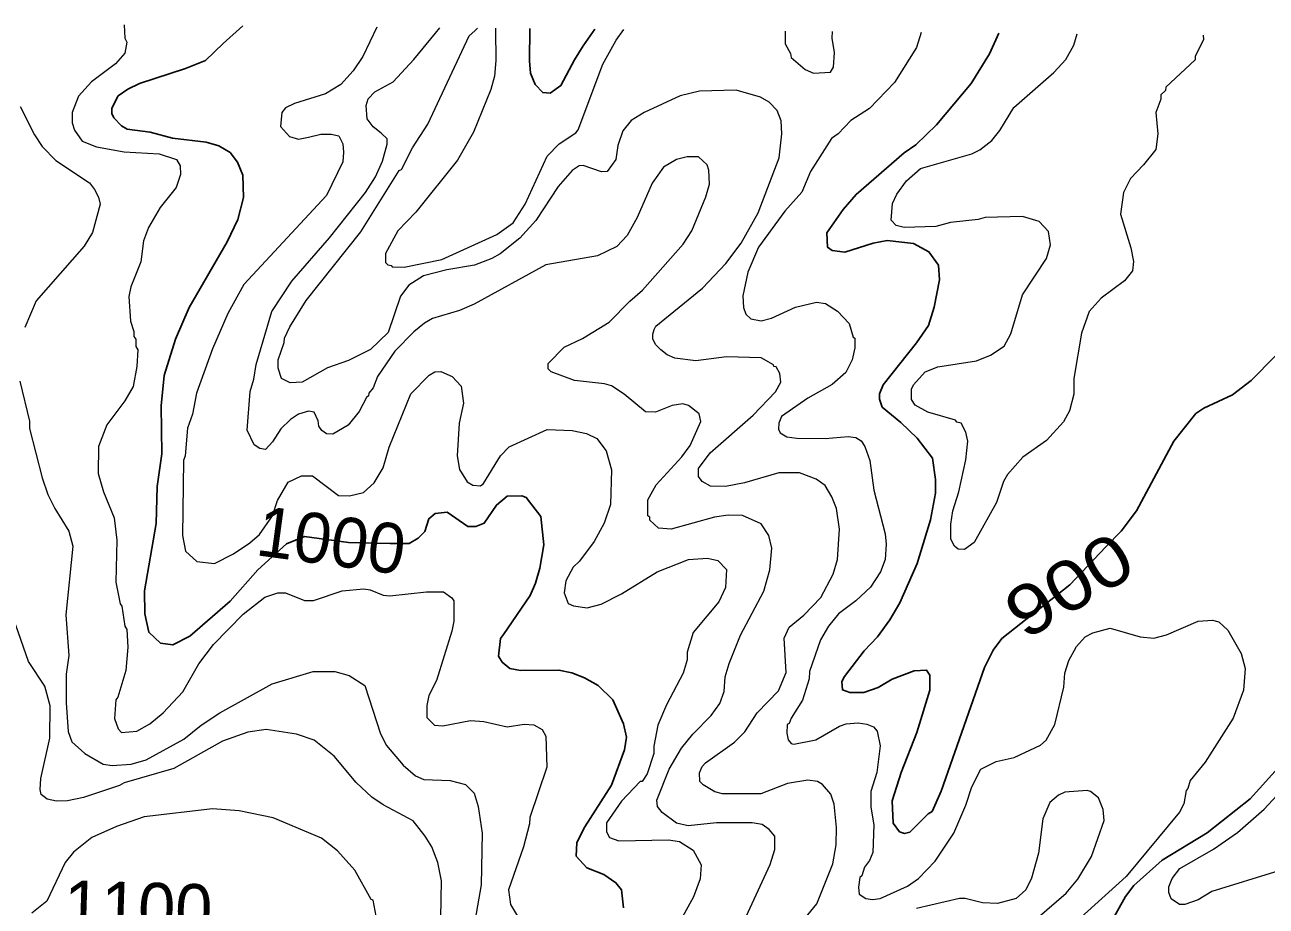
# Model space of a CAD drawing. Extents: x 598.3 to 623.2, y 6902.2 to 6930.1.
# Drawn here: x 614.777 to 616.767, y 6928.521 to 6929.935 of the extents above; entities that cross this region are included whole.
import ezdxf
from ezdxf.enums import TextEntityAlignment as Align

# ---------------------------------------------------------------- set-up
doc = ezdxf.new("R2010")
doc.units = 0
doc.header["$LTSCALE"] = 0.032
doc.layers.add('1', color=7, linetype='Continuous', lineweight=25)
doc.layers.add('2', color=7, linetype='Continuous', lineweight=13)
doc.layers.add('61', color=7, linetype='Continuous')

msp = doc.modelspace()

# ---------------------------------------------------------------- linework, layer by layer
at = {"layer": '1'}
for points in [[(615.1263, 6929.9337), (615.0946, 6929.9055), (615.0661, 6929.8781), (615.0343, 6929.8653), (614.9602, 6929.8412), (614.9415, 6929.832), (614.9262, 6929.8213), (614.9159, 6929.8018), (614.9159, 6929.7933), (614.9195, 6929.7862), (614.9318, 6929.7732), (614.9404, 6929.7681), (614.9773, 6929.7632), (615.0132, 6929.7535), (615.0673, 6929.7472), (615.0877, 6929.7413), (615.1057, 6929.7304), (615.1174, 6929.7153), (615.1263, 6929.6944), (615.1271, 6929.6585), (615.1181, 6929.623), (615.1011, 6929.5874), (615.0401, 6929.4818), (615.0184, 6929.4312), (615.0001, 6929.3726), (614.9953, 6929.3244), (614.996, 6929.2473), (614.9888, 6929.1949), (614.987, 6929.1356), (614.9684, 6929.0274), (614.9692, 6928.9902), (614.9752, 6928.9609), (614.9941, 6928.9435), (615.0138, 6928.9409), (615.041, 6928.9547), (615.1058, 6929.011), (615.1502, 6929.0611), (615.1961, 6929.1028), (615.2249, 6929.1145), (615.2957, 6929.1048), (615.3624, 6929.1035), (615.3927, 6929.1035), (615.4072, 6929.1116), (615.4178, 6929.1223), (615.4242, 6929.1429), (615.4344, 6929.1512), (615.4535, 6929.1534), (615.4868, 6929.1308), (615.4996, 6929.1306), (615.5132, 6929.136), (615.5327, 6929.165), (615.5497, 6929.1795), (615.5733, 6929.1796), (615.5805, 6929.1771), (615.6038, 6929.1468), (615.6089, 6929.1009), (615.6024, 6929.0637), (615.5956, 6929.0395), (615.5869, 6929.0197), (615.5441, 6928.9573), (615.5391, 6928.9509), (615.536, 6928.9228), (615.5418, 6928.9131), (615.554, 6928.9027), (615.5712, 6928.8996), (615.633, 6928.9003), (615.6538, 6928.8956), (615.6737, 6928.888), (615.6958, 6928.8754), (615.7196, 6928.8525), (615.7365, 6928.814), (615.7415, 6928.7928), (615.738, 6928.7725), (615.7174, 6928.7156), (615.6747, 6928.6487), (615.6617, 6928.6235), (615.6606, 6928.6019), (615.6775, 6928.5827), (615.7049, 6928.5721), (615.7243, 6928.5589), (615.7332, 6928.5476), (615.7365, 6928.5188)], [(615.6903, 6929.9284), (615.6716, 6929.9019), (615.6581, 6929.8791), (615.6362, 6929.8379), (615.6189, 6929.8256), (615.607, 6929.8267), (615.5946, 6929.8398), (615.5871, 6929.8578), (615.586, 6929.8777), (615.5862, 6929.9294)], [(616.2051, 6929.7428), (616.2383, 6929.7752), (616.2937, 6929.8412), (616.3235, 6929.889), (616.3384, 6929.9222)], [(616.7814, 6929.4037), (616.7428, 6929.365), (616.7131, 6929.3417), (616.667, 6929.3207), (616.654, 6929.3117), (616.6191, 6929.2673), (616.5593, 6929.1556), (616.5347, 6929.1229), (616.5097, 6929.0978), (616.4522, 6929.037), (616.3432, 6928.9507), (616.3293, 6928.9322), (616.3153, 6928.9041), (616.2461, 6928.7061), (616.2315, 6928.6735), (616.2248, 6928.6696), (616.1955, 6928.6403), (616.1868, 6928.6382), (616.1793, 6928.6408), (616.1689, 6928.6545), (616.1673, 6928.6907), (616.1817, 6928.7357), (616.2067, 6928.8001), (616.2278, 6928.8681), (616.2277, 6928.8919), (616.2225, 6928.9003), (616.2023, 6928.8988), (616.1673, 6928.8858), (616.1449, 6928.8722), (616.1219, 6928.864), (616.0994, 6928.864), (616.0874, 6928.8683), (616.0864, 6928.8817), (616.0906, 6928.8901), (616.1222, 6928.9313), (616.1436, 6928.9536), (616.1634, 6928.9808), (616.1794, 6929.008), (616.2072, 6929.0714), (616.2289, 6929.1411), (616.2369, 6929.1842), (616.2369, 6929.2058), (616.2317, 6929.2401), (616.2075, 6929.2722), (616.1812, 6929.2976), (616.1511, 6929.3221), (616.1471, 6929.3348), (616.147, 6929.3437), (616.1529, 6929.358), (616.2064, 6929.425), (616.2255, 6929.4533), (616.2345, 6929.4827), (616.2431, 6929.5262), (616.2417, 6929.5501), (616.2263, 6929.5713), (616.2015, 6929.5846), (616.1592, 6929.5892), (616.1368, 6929.5853), (616.0913, 6929.5707), (616.0713, 6929.5735), (616.0636, 6929.5785), (616.0627, 6929.6019), (616.0885, 6929.6392), (616.1095, 6929.6634), (616.1867, 6929.7301), (616.2051, 6929.7428)], [(616.5158, 6928.4908), (616.5414, 6928.5372), (616.5548, 6928.5548), (616.6003, 6928.5951), (616.6726, 6928.6391), (616.7415, 6928.6935), (616.7912, 6928.7488)]]:
    msp.add_lwpolyline(points, dxfattribs=at)
at = {"layer": '2'}
for points in [[(614.9356, 6929.9355), (614.9369, 6929.9143), (614.9401, 6929.9078), (614.9368, 6929.8899), (614.9217, 6929.8727), (614.8832, 6929.844), (614.8625, 6929.821), (614.8527, 6929.7948), (614.8527, 6929.7782), (614.8561, 6929.7663), (614.8685, 6929.749), (614.8915, 6929.7397), (614.9361, 6929.7315), (614.9922, 6929.7284), (615.0195, 6929.7193), (615.0258, 6929.7091), (615.026, 6929.6955), (615.0194, 6929.6743), (614.9934, 6929.6424), (614.9747, 6929.6101), (614.9667, 6929.5887), (614.9627, 6929.5552), (614.9466, 6929.515), (614.9434, 6929.4995), (614.9458, 6929.4601), (614.9514, 6929.4435), (614.9515, 6929.4353), (614.9546, 6929.4312), (614.9547, 6929.4193), (614.958, 6929.414), (614.9563, 6929.3871), (614.95, 6929.3554), (614.937, 6929.3321), (614.9082, 6929.2938), (614.8948, 6929.2589), (614.8939, 6929.2155), (614.9028, 6929.1861), (614.9197, 6929.1446), (614.924, 6929.1089), (614.9223, 6929.0415), (614.9292, 6929.0067), (614.932, 6929.0028), (614.9369, 6928.9709), (614.9401, 6928.9652), (614.9417, 6928.9368), (614.9384, 6928.8996), (614.9256, 6928.8569), (614.9223, 6928.8524), (614.9203, 6928.8226), (614.9263, 6928.8057), (614.9315, 6928.8003), (614.9561, 6928.8024), (614.9769, 6928.8142), (614.9985, 6928.8317), (615.0301, 6928.8651), (615.0555, 6928.9103), (615.0791, 6928.9415), (615.1266, 6928.9898), (615.1615, 6929.0174), (615.1821, 6929.0242), (615.1943, 6929.0242), (615.2252, 6929.0116), (615.2392, 6929.0116), (615.2852, 6929.0275), (615.3202, 6929.0307), (615.3301, 6929.0291), (615.3513, 6929.0202), (615.3617, 6929.0194), (615.4207, 6929.0258), (615.4481, 6929.0258), (615.4611, 6929.0163), (615.4644, 6929.0113), (615.4646, 6928.9789), (615.4614, 6928.9627), (615.4364, 6928.8836), (615.4242, 6928.8594), (615.421, 6928.8435), (615.421, 6928.8243), (615.4336, 6928.8116), (615.4468, 6928.8105), (615.4909, 6928.8195), (615.5127, 6928.8178), (615.5499, 6928.8092), (615.577, 6928.8136), (615.5926, 6928.8123), (615.6062, 6928.8048), (615.6122, 6928.7944), (615.6135, 6928.7442), (615.5862, 6928.6637), (615.586, 6928.6534), (615.5764, 6928.6165), (615.5521, 6928.5474), (615.5554, 6928.5239), (615.5683, 6928.5027)], [(615.3412, 6929.9317), (615.3183, 6929.8845), (615.3028, 6929.8619), (615.2831, 6929.84), (615.2588, 6929.8246), (615.2088, 6929.8094), (615.1943, 6929.8025), (615.1886, 6929.7946), (615.1865, 6929.7724), (615.2008, 6929.7565), (615.2156, 6929.752), (615.2315, 6929.7552), (615.2512, 6929.7599), (615.2678, 6929.7601), (615.2801, 6929.7573), (615.2865, 6929.7444), (615.2876, 6929.7311), (615.2865, 6929.7158), (615.2604, 6929.6619), (615.1277, 6929.5186), (615.1018, 6929.4724), (615.0776, 6929.4158), (615.0518, 6929.3444), (615.0454, 6929.311), (615.0373, 6929.2881), (615.0339, 6929.2438), (615.0308, 6929.2363), (615.0292, 6929.1163), (615.034, 6929.0909), (615.0522, 6929.0743), (615.0809, 6929.0713), (615.1112, 6929.0867), (615.1376, 6929.1043), (615.1529, 6929.118), (615.1735, 6929.1479), (615.1817, 6929.1725), (615.1987, 6929.2016), (615.22, 6929.2119), (615.2376, 6929.2118), (615.2793, 6929.1803), (615.2971, 6929.1797), (615.3195, 6929.1853), (615.3369, 6929.2009), (615.3513, 6929.2249), (615.3607, 6929.2579), (615.3953, 6929.3435), (615.425, 6929.3733), (615.4339, 6929.3787), (615.4438, 6929.3794), (615.4618, 6929.3712), (615.4761, 6929.356), (615.4799, 6929.3285), (615.4728, 6929.2965), (615.4696, 6929.2441), (615.4735, 6929.222), (615.4857, 6929.2024), (615.4949, 6929.1967), (615.5073, 6929.1959), (615.512, 6929.1995), (615.539, 6929.2442), (615.5532, 6929.2582), (615.6143, 6929.2863), (615.6541, 6929.2848), (615.677, 6929.2799), (615.6939, 6929.2717), (615.7089, 6929.252), (615.7172, 6929.2217), (615.7155, 6929.166), (615.7057, 6929.1357), (615.6895, 6929.1066), (615.6661, 6929.0752), (615.6556, 6929.0652), (615.6442, 6929.0433), (615.6412, 6929.0243), (615.6479, 6929.0073), (615.6562, 6929.0034), (615.6783, 6929), (615.7005, 6929.0061), (615.7333, 6929.0227), (615.7906, 6929.0581), (615.8405, 6929.0777), (615.8713, 6929.08), (615.8878, 6929.076), (615.9015, 6929.0618), (615.9001, 6929.0327), (615.8895, 6929.0095), (615.8481, 6928.9606), (615.8387, 6928.929), (615.8385, 6928.9168), (615.8322, 6928.895), (615.8053, 6928.8444), (615.7916, 6928.8118), (615.7853, 6928.7784), (615.7851, 6928.7662), (615.7743, 6928.7338), (615.7666, 6928.7217), (615.7634, 6928.7213), (615.7335, 6928.69), (615.7092, 6928.6551), (615.7092, 6928.6408)], [(615.9745, 6929.096), (615.9697, 6929.1163), (615.957, 6929.1348), (615.9274, 6929.148), (615.9044, 6929.1488), (615.8823, 6929.1456), (615.8127, 6929.1262), (615.7928, 6929.1279), (615.7789, 6929.1409), (615.7785, 6929.1457), (615.7755, 6929.1475), (615.7755, 6929.1731), (615.7886, 6929.1976), (615.8301, 6929.2425), (615.8433, 6929.2604), (615.8603, 6929.2989), (615.8576, 6929.3114), (615.8408, 6929.3245), (615.8316, 6929.3276), (615.8146, 6929.3246), (615.7876, 6929.314), (615.772, 6929.3148), (615.7374, 6929.343), (615.717, 6929.3561), (615.7059, 6929.3593), (615.658, 6929.3648), (615.6204, 6929.3785), (615.6159, 6929.3836), (615.6155, 6929.392), (615.6412, 6929.4184), (615.6708, 6929.4324), (615.7136, 6929.4585), (615.7466, 6929.4922), (615.7671, 6929.5097), (615.832, 6929.5833), (615.8458, 6929.6052), (615.8687, 6929.6594), (615.8742, 6929.68), (615.8734, 6929.7025), (615.8706, 6929.7111), (615.8565, 6929.7235), (615.8384, 6929.7236), (615.8215, 6929.7195), (615.8006, 6929.7073), (615.7826, 6929.6813), (615.7583, 6929.6262), (615.7423, 6929.5974), (615.7258, 6929.58), (615.6947, 6929.565), (615.612, 6929.5503), (615.4973, 6929.4873), (615.4733, 6929.4772), (615.43, 6929.4641), (615.4172, 6929.4569), (615.4001, 6929.4428), (615.3701, 6929.4119), (615.342, 6929.3713), (615.3351, 6929.3531), (615.328, 6929.3447), (615.3278, 6929.3402), (615.3243, 6929.3377), (615.3128, 6929.3151), (615.2948, 6929.2932), (615.2706, 6929.2785), (615.2603, 6929.2795), (615.2528, 6929.2848), (615.2481, 6929.2916), (615.2469, 6929.3), (615.2403, 6929.3139), (615.2316, 6929.3156), (615.2156, 6929.3108), (615.2027, 6929.3023), (615.1873, 6929.2875), (615.1736, 6929.2665), (615.1625, 6929.2541), (615.1536, 6929.2558), (615.1443, 6929.2614), (615.1328, 6929.2849), (615.1378, 6929.347), (615.1439, 6929.3669), (615.1474, 6929.3904), (615.1724, 6929.4757), (615.2049, 6929.5244), (615.2651, 6929.5936), (615.323, 6929.6667), (615.3386, 6929.6918), (615.35, 6929.7165), (615.3576, 6929.7441), (615.3577, 6929.7524), (615.3481, 6929.7618), (615.3353, 6929.7719), (615.3255, 6929.7845), (615.3238, 6929.8059), (615.3272, 6929.8167), (615.3378, 6929.8282), (615.3669, 6929.8438), (615.4005, 6929.8796), (615.4348, 6929.922), (615.4419, 6929.9307)], [(615.9857, 6929.2168), (615.9303, 6929.2008), (615.8998, 6929.1945), (615.8762, 6929.1955), (615.8625, 6929.2029), (615.8565, 6929.2107), (615.8565, 6929.2238), (615.8754, 6929.2488), (615.9445, 6929.309), (615.9803, 6929.3465), (615.989, 6929.3624), (615.9874, 6929.3758), (615.9812, 6929.3866), (615.9778, 6929.3871), (615.9768, 6929.3902), (615.957, 6929.4014), (615.9016, 6929.403), (615.8526, 6929.3966), (615.819, 6929.4007), (615.8063, 6929.4058), (615.7961, 6929.4139), (615.7879, 6929.4228), (615.7835, 6929.4316), (615.7836, 6929.4393), (615.7855, 6929.4468), (615.7884, 6929.4521), (615.8631, 6929.5131), (615.9008, 6929.5528), (615.9252, 6929.5852), (615.9525, 6929.634), (615.9859, 6929.722), (615.9901, 6929.7608), (615.9891, 6929.7816), (615.9827, 6929.798), (615.9701, 6929.8115), (615.9563, 6929.8194), (615.9169, 6929.8304), (615.8583, 6929.8289), (615.8273, 6929.8215), (615.7697, 6929.7947), (615.7488, 6929.7818), (615.7353, 6929.7654), (615.7274, 6929.7421), (615.724, 6929.7192), (615.7103, 6929.7), (615.701, 6929.6994), (615.6717, 6929.7098), (615.6655, 6929.709), (615.6543, 6929.7019), (615.6315, 6929.676), (615.5959, 6929.6218), (615.5701, 6929.5934), (615.5386, 6929.5681), (615.5253, 6929.5604), (615.4978, 6929.5501), (615.4531, 6929.5422), (615.4157, 6929.5327), (615.3922, 6929.5176), (615.3788, 6929.5), (615.3593, 6929.4418), (615.3308, 6929.4147), (615.2954, 6929.3969), (615.2618, 6929.385), (615.221, 6929.3623), (615.2022, 6929.361), (615.1881, 6929.3681), (615.183, 6929.3847), (615.183, 6929.3982), (615.1925, 6929.4256), (615.1928, 6929.4327), (615.2013, 6929.4511), (615.2278, 6929.4931), (615.3155, 6929.6036), (615.3767, 6929.7017), (615.3805, 6929.7036), (615.3982, 6929.7381), (615.4228, 6929.7759), (615.489, 6929.9177), (615.4979, 6929.9261), (615.5022, 6929.9302)], [(615.5311, 6929.9299), (615.5311, 6929.9269), (615.5319, 6929.8781), (615.5299, 6929.8531), (615.5235, 6929.8315), (615.4959, 6929.7633), (615.4705, 6929.7182), (615.4037, 6929.6351), (615.3746, 6929.6047), (615.3547, 6929.5685), (615.355, 6929.554), (615.3585, 6929.5502), (615.364, 6929.5495), (615.3654, 6929.5472), (615.3847, 6929.5464), (615.4453, 6929.5591), (615.5332, 6929.5992), (615.5595, 6929.6177), (615.5788, 6929.6475), (615.6142, 6929.725), (615.6331, 6929.7446), (615.66, 6929.7621), (615.6637, 6929.7668), (615.7033, 6929.8723), (615.7249, 6929.9109), (615.737, 6929.928)], [(616.2137, 6929.9234), (616.2064, 6929.899), (616.1709, 6929.8429), (616.1312, 6929.8014), (616.1012, 6929.7821), (616.0806, 6929.7608), (616.07, 6929.7533), (616.0364, 6929.6999), (616.0223, 6929.667), (615.995, 6929.6364), (615.9532, 6929.5788), (615.9356, 6929.5385), (615.9277, 6929.5005), (615.9289, 6929.4822), (615.9327, 6929.471), (615.9409, 6929.4637), (615.9572, 6929.4606), (615.9736, 6929.4648), (616.0121, 6929.4824), (616.0458, 6929.4904), (616.0602, 6929.4881), (616.0796, 6929.4761), (616.0985, 6929.4562), (616.1048, 6929.4343), (616.1073, 6929.4327), (616.1073, 6929.4174), (616.1033, 6929.398), (616.0928, 6929.3779), (616.071, 6929.3583), (616.0319, 6929.3365), (615.99, 6929.3073), (615.9853, 6929.2965), (615.9852, 6929.2867), (615.9876, 6929.281), (615.9985, 6929.2743), (616.0142, 6929.2722), (616.0598, 6929.272), (616.0967, 6929.2752), (616.109, 6929.2735), (616.1177, 6929.2679), (616.1234, 6929.2591), (616.1316, 6929.2366), (616.1379, 6929.1887), (616.1561, 6929.1186), (616.1576, 6929.102), (616.1559, 6929.0776), (616.1485, 6929.058), (616.1328, 6929.0335), (616.1092, 6929.0114), (616.0814, 6928.9902), (616.0652, 6928.9708), (616.0526, 6928.9487), (616.0346, 6928.8979), (616.0344, 6928.886), (616.0237, 6928.852), (616.0052, 6928.8232), (616.002, 6928.8146), (615.999, 6928.8127), (615.9982, 6928.7989), (616.0005, 6928.7881), (616.0053, 6928.7824), (616.0095, 6928.7814), (616.0448, 6928.7881), (616.0829, 6928.8103), (616.0934, 6928.8138), (616.1129, 6928.8154), (616.1268, 6928.8137), (616.1375, 6928.8091), (616.1431, 6928.802), (616.1478, 6928.7787), (616.1429, 6928.7361), (616.1332, 6928.7055), (616.1333, 6928.6805), (616.1381, 6928.6518), (616.1364, 6928.6078), (616.1311, 6928.5949), (616.1229, 6928.584), (616.1187, 6928.5703), (616.1155, 6928.5673), (616.1131, 6928.5517), (616.1142, 6928.5407), (616.1248, 6928.5337), (616.1359, 6928.5321), (616.1479, 6928.5337), (616.1921, 6928.5533), (616.2097, 6928.5656), (616.2362, 6928.5938), (616.2659, 6928.6387), (616.2852, 6928.6836), (616.295, 6928.7131), (616.3094, 6928.7412), (616.334, 6928.7538), (616.3627, 6928.7602), (616.4052, 6928.7797), (616.414, 6928.7877), (616.4281, 6928.8127), (616.4426, 6928.8727), (616.4442, 6928.895), (616.4508, 6928.9157), (616.4631, 6928.9381)], [(615.9958, 6929.9255), (615.9957, 6929.9052), (616.0045, 6929.8893), (616.0054, 6929.8833), (616.0278, 6929.8638), (616.0414, 6929.858), (616.0683, 6929.8597), (616.0733, 6929.8673), (616.0749, 6929.8909), (616.0713, 6929.9141), (616.0715, 6929.9248)], [(616.6657, 6929.919), (616.6666, 6929.9121), (616.653, 6929.8844), (616.6529, 6929.8793), (616.6062, 6929.8352), (616.6056, 6929.83), (616.5981, 6929.8232), (616.5979, 6929.8162), (616.5899, 6929.7948), (616.5931, 6929.7604), (616.5899, 6929.7355), (616.5704, 6929.7106), (616.5494, 6929.6889), (616.538, 6929.6667), (616.5332, 6929.6319), (616.5502, 6929.5776), (616.5542, 6929.5555), (616.5528, 6929.5407), (616.5396, 6929.5245), (616.5024, 6929.4969), (616.483, 6929.4757), (616.471, 6929.4407), (616.4588, 6929.3681), (616.4586, 6929.3429), (616.4515, 6929.3159), (616.4419, 6929.2984), (616.415, 6929.2688), (616.3769, 6929.2419), (616.3522, 6929.2141), (616.3456, 6929.2029), (616.3345, 6929.1693), (616.2988, 6929.1047), (616.2835, 6929.0938), (616.2729, 6929.094), (616.2673, 6929.0992), (616.2612, 6929.1104), (616.2612, 6929.1344), (616.2645, 6929.1556), (616.2742, 6929.1864), (616.2856, 6929.2374), (616.2888, 6929.2677), (616.2853, 6929.2821), (616.2778, 6929.2964), (616.2709, 6929.2981), (616.269, 6929.3014), (616.2242, 6929.3138), (616.204, 6929.3252), (616.1982, 6929.3346), (616.1981, 6929.3509), (616.2014, 6929.3577), (616.2204, 6929.3789), (616.2404, 6929.3869), (616.3023, 6929.3962), (616.3249, 6929.4057), (616.3467, 6929.4197), (616.3576, 6929.4395), (616.3764, 6929.5024), (616.415, 6929.5604), (616.4214, 6929.5825), (616.4182, 6929.6037), (616.4028, 6929.62), (616.3761, 6929.628), (616.3162, 6929.6264), (616.3052, 6929.6233), (616.2606, 6929.6185), (616.2372, 6929.6119), (616.1865, 6929.6103), (616.1738, 6929.6136), (616.1657, 6929.622), (616.168, 6929.6487), (616.1745, 6929.6637), (616.1903, 6929.685), (616.2126, 6929.7047), (616.295, 6929.7284), (616.308, 6929.7351), (616.3269, 6929.7497), (616.3399, 6929.7659), (616.3625, 6929.8031), (616.4265, 6929.8589), (616.4457, 6929.8798), (616.4584, 6929.9028), (616.464, 6929.921)], [(614.7692, 6929.8045), (614.7919, 6929.7592), (614.8045, 6929.7403), (614.8265, 6929.7177), (614.88, 6929.6817), (614.8884, 6929.6715), (614.8947, 6929.6589), (614.8972, 6929.6476), (614.8851, 6929.6025), (614.8719, 6929.5805), (614.7947, 6929.4929), (614.7765, 6929.4497)], [(614.7686, 6929.3637), (614.7838, 6929.2997), (614.7839, 6929.2879), (614.8042, 6929.2086), (614.8136, 6929.1818), (614.8246, 6929.1594)], [(615.9963, 6928.4638), (616.0465, 6928.5253), (616.0723, 6928.5894), (616.0775, 6928.6197), (616.0782, 6928.6476), (616.0742, 6928.6853), (616.0689, 6928.7012), (616.0555, 6928.7165), (616.0474, 6928.7214), (616.0319, 6928.7238), (615.9992, 6928.7183), (615.9569, 6928.7017), (615.8952, 6928.7017), (615.8831, 6928.7048), (615.8644, 6928.716), (615.8589, 6928.7217), (615.8581, 6928.7352), (615.8625, 6928.7453), (615.8681, 6928.7515), (615.9145, 6928.7845), (615.9313, 6928.8012), (615.9509, 6928.8314), (615.9852, 6928.8667), (615.9972, 6928.8966), (615.9941, 6928.9513), (616.0022, 6928.9689), (616.0256, 6928.9885), (616.0527, 6929.0166), (616.0728, 6929.0542), (616.0798, 6929.0779), (616.083, 6929.1265), (616.0781, 6929.1592), (616.0708, 6929.1783), (616.06, 6929.1962), (616.0453, 6929.2066), (616.0189, 6929.2167), (615.9857, 6929.2168)], [(614.8246, 6929.1594), (614.847, 6929.1232), (614.8534, 6929.099), (614.8422, 6928.9887), (614.847, 6928.9238), (614.843, 6928.8937), (614.8429, 6928.8477), (614.8462, 6928.8019), (614.8521, 6928.7851), (614.873, 6928.7662), (614.9022, 6928.7492), (614.9164, 6928.7473), (614.9469, 6928.749), (614.9709, 6928.7561), (615.0316, 6928.7892), (615.0591, 6928.8121), (615.0891, 6928.8315), (615.1732, 6928.8784), (615.239, 6928.8978), (615.2738, 6928.8979), (615.2966, 6928.8913), (615.3218, 6928.8755), (615.3471, 6928.7978), (615.3565, 6928.7792), (615.3834, 6928.7476), (615.4032, 6928.7304), (615.4164, 6928.7247), (615.4588, 6928.723), (615.4832, 6928.7166), (615.4968, 6928.703), (615.5033, 6928.6816), (615.51, 6928.6383), (615.5083, 6928.5557), (615.4906, 6928.4546)], [(615.9332, 6928.5046), (615.9717, 6928.5881), (615.9794, 6928.6122), (615.9794, 6928.6337), (615.9703, 6928.6447), (615.959, 6928.6526), (615.9428, 6928.655), (615.8854, 6928.655), (615.84, 6928.6503), (615.8217, 6928.6548), (615.7986, 6928.6716), (615.7909, 6928.6813), (615.7902, 6928.6913), (615.8097, 6928.7415), (615.8297, 6928.7749), (615.8475, 6928.7975), (615.877, 6928.8272), (615.8907, 6928.8467), (615.8977, 6928.8656), (615.8995, 6928.8892), (615.9057, 6928.9107), (615.9243, 6928.956), (615.9614, 6929.0268), (615.9712, 6929.0609), (615.9745, 6929.096)], [(615.4435, 6928.5029), (615.4444, 6928.562), (615.4388, 6928.5917), (615.4289, 6928.6165), (615.4186, 6928.6338), (615.3992, 6928.6581), (615.3512, 6928.6839), (615.3327, 6928.6963), (615.3078, 6928.7196), (615.2724, 6928.7623), (615.2404, 6928.7878), (615.2119, 6928.7976), (615.1635, 6928.8048), (615.1342, 6928.8007), (615.0934, 6928.786), (615.0157, 6928.7423), (614.9359, 6928.7192), (614.9286, 6928.7148), (614.8708, 6928.6956), (614.8452, 6928.6907), (614.8275, 6928.6899), (614.8125, 6928.6931), (614.8026, 6928.7004), (614.8009, 6928.7088), (614.8024, 6928.7261), (614.8164, 6928.7908), (614.817, 6928.8429), (614.8085, 6928.8744), (614.7822, 6928.9141), (614.762, 6928.9724)], [(616.4631, 6928.9381), (616.4767, 6928.9537), (616.4889, 6928.9602), (616.5168, 6928.9676), (616.5649, 6928.9535), (616.5869, 6928.9514), (616.607, 6928.9566), (616.6578, 6928.9788), (616.6811, 6928.9804), (616.6912, 6928.9778), (616.7057, 6928.9641), (616.7271, 6928.9268), (616.7331, 6928.9028), (616.7305, 6928.8682), (616.7142, 6928.8228), (616.669, 6928.7524), (616.6449, 6928.7229), (616.6415, 6928.7101), (616.6385, 6928.7068), (616.6351, 6928.6858), (616.628, 6928.6724), (616.5427, 6928.569), (616.4696, 6928.5034)], [(616.6581, 6928.5318), (616.6368, 6928.524), (616.6279, 6928.5241), (616.6144, 6928.5333), (616.6109, 6928.5431), (616.6109, 6928.5522), (616.6164, 6928.5658), (616.6284, 6928.5818), (616.6824, 6928.6131), (616.7212, 6928.6398), (616.7639, 6928.677), (616.8181, 6928.7361)], [(616.3724, 6928.4785), (616.4462, 6928.5424), (616.4649, 6928.5649), (616.4868, 6928.6011), (616.5071, 6928.659), (616.5056, 6928.6763), (616.4983, 6928.6954), (616.4853, 6928.7052), (616.4797, 6928.7068), (616.4439, 6928.7045), (616.4339, 6928.6993), (616.42, 6928.6876), (616.4086, 6928.6618), (616.402, 6928.6065), (616.3907, 6928.5663), (616.3815, 6928.5479), (616.3662, 6928.5337), (616.3362, 6928.5256), (616.3123, 6928.527), (616.2841, 6928.5336), (616.2755, 6928.5336), (616.2064, 6928.5175)], [(615.3059, 6928.579), (615.2778, 6928.6104), (615.252, 6928.6306), (615.1746, 6928.6632), (615.1201, 6928.6745), (615.0775, 6928.6777), (614.9679, 6928.6648), (614.9233, 6928.649), (614.884, 6928.6318), (614.8546, 6928.6083), (614.841, 6928.5916), (614.8116, 6928.5294), (614.7878, 6928.51)], [(615.7092, 6928.6408), (615.7142, 6928.6316), (615.729, 6928.626), (615.8085, 6928.6276), (615.8263, 6928.6251), (615.8481, 6928.6115), (615.8611, 6928.5878), (615.8595, 6928.5655), (615.8488, 6928.5363), (615.8045, 6928.4557)], [(615.348, 6928.4627), (615.3352, 6928.531), (615.3318, 6928.5323), (615.3059, 6928.579)], [(616.7874, 6928.578), (616.6799, 6928.5447), (616.6581, 6928.5318)]]:
    msp.add_lwpolyline(points, dxfattribs=at)

# ---------------------------------------------------------------- texts
at = {"layer": '61'}
for s, rotation, p in [('1000', 352.304, (615.2628, 6929.0689)), ('1100', 358.172, (614.957, 6928.4797))]:
    msp.add_text(s, height=0.08, rotation=rotation, dxfattribs=at).set_placement(p, align=Align.CENTER)
at = {"layer": '61', "width": 1.2}
msp.add_text('900', height=0.08, rotation=30.964, dxfattribs=at).set_placement((616.4716, 6929.002), align=Align.CENTER)

doc.saveas('drawing.dxf')
